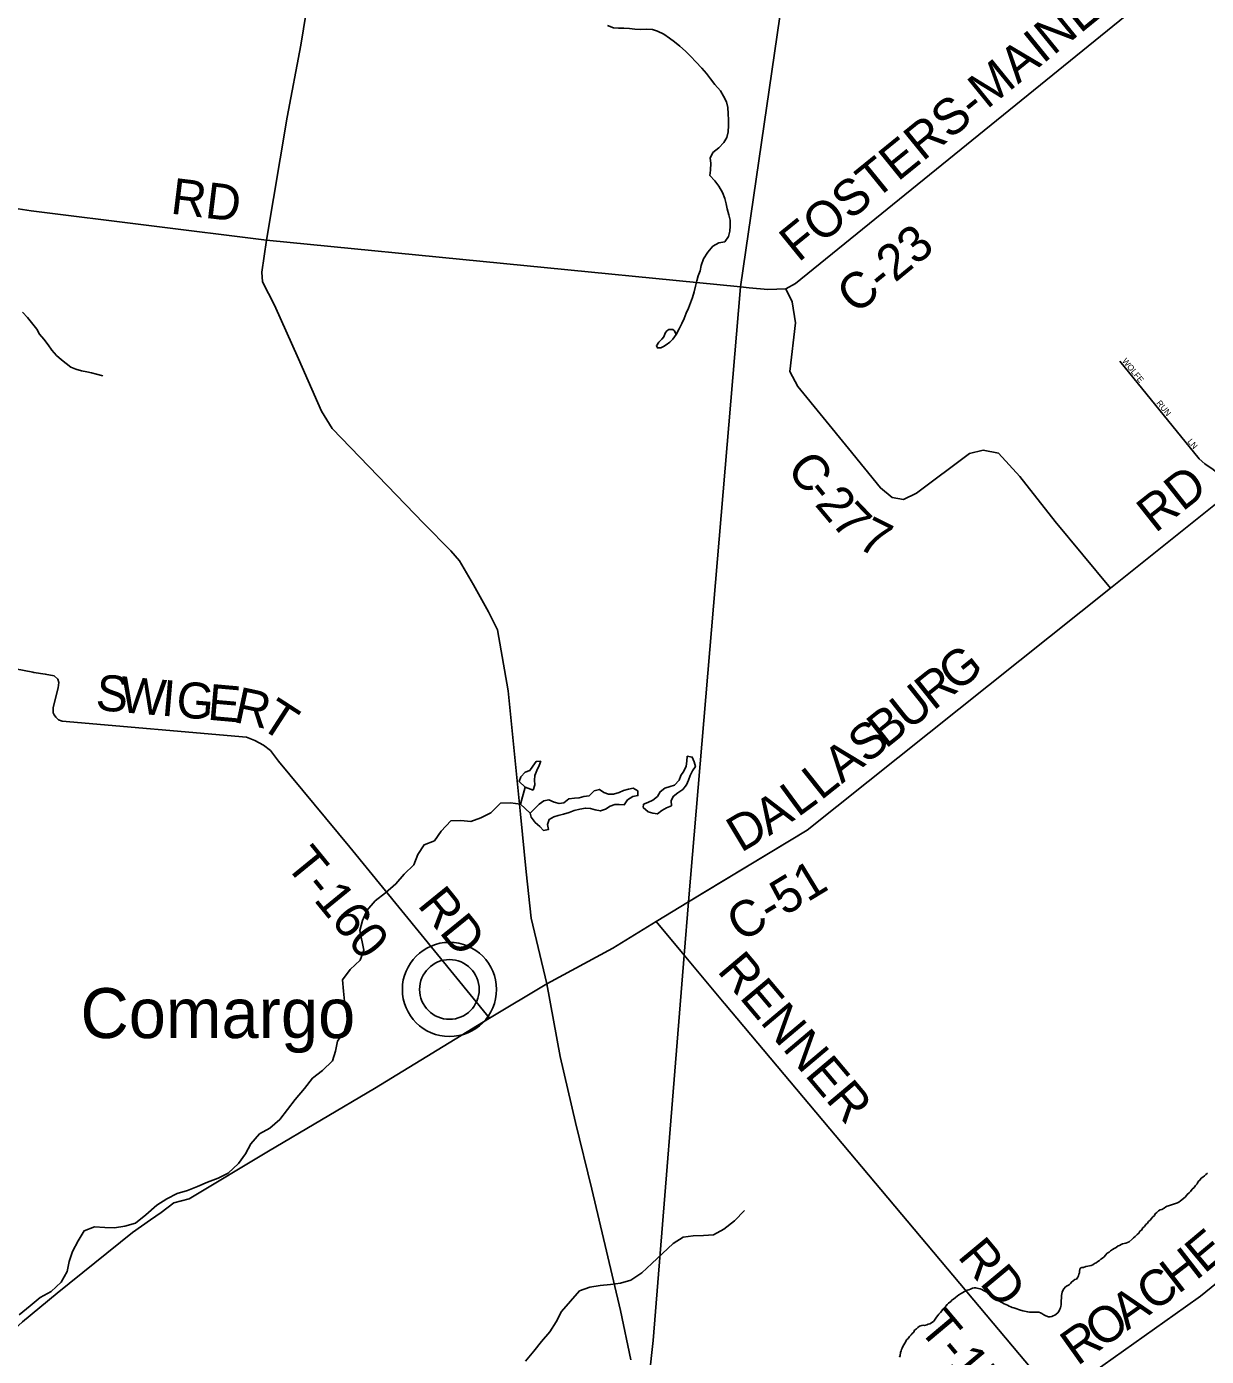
# Model space of a CAD drawing. Extents: x 1310247 to 1664935, y 284496 to 704931.
# Drawn here: x 1494077 to 1503927, y 471214 to 482316 of the extents above; entities that cross this region are included whole.
import ezdxf

# ---------------------------------------------------------------- set-up
doc = ezdxf.new("R2010")
doc.units = 0
for name, color, linetype in [('GM_P_State_Location', 7, 'Continuous'), ('GM_X_Adjacent_County', 7, 'Continuous'), ('GM_X_County_Road_Text', 7, 'Continuous'), ('GM_X_County_Subdivision_Text', 7, 'Continuous'), ('GM_X_Interstate_Route', 7, 'Continuous'), ('GM_X_Major_River_Text', 7, 'Continuous'), ('GM_X_Minor_River', 7, 'Continuous'), ('GM_X_Minor_River_Text', 7, 'Continuous'), ('GM_X_State_Location', 7, 'Continuous'), ('GM_X_Township_Road', 7, 'Continuous'), ('GM_X_Township_Subdivision', 7, 'Continuous'), ('GM_X_Unincorporated', 7, 'Continuous')]:
    doc.layers.add(name, color=color, linetype=linetype)

msp = doc.modelspace()

# ---------------------------------------------------------------- linework, layer by layer
at = {"layer": 'GM_X_Adjacent_County'}
for points in [[(1501158, 489169), (1501048, 487942), (1500794, 485565), (1500787, 485464), (1500758, 485043), (1500474, 483148), (1500038, 480143), (1499604, 475009), (1499568, 474564), (1499307, 471346), (1499009, 468642), (1498950, 468086), (1498801, 466649), (1498611, 464829), (1491561, 465550)], [(1504141, 478441), (1503126, 477628), (1500594, 475609), (1499604, 475009), (1500038, 480143), (1500474, 483148), (1500758, 485043), (1500787, 485464), (1500794, 485565), (1501048, 487942), (1501158, 489169)], [(1499009, 468642), (1499307, 471346), (1499568, 474564), (1499604, 475009), (1500594, 475609), (1503126, 477628), (1504141, 478441)]]:
    msp.add_lwpolyline(points, dxfattribs=at)
at = {"layer": 'GM_X_County_Road_Text'}
for points in [[(1500109, 480136), (1500264, 480122), (1500416, 480127), (1500497, 480171), (1504881, 483731), (1505019, 483831), (1505184, 483927), (1505332, 483996)], [(1496505, 483016), (1496367, 482160), (1496253, 481561), (1496081, 480533)], [(1490671, 482308), (1491360, 482028), (1491757, 481864), (1492009, 481758), (1492201, 481672), (1492295, 481628), (1492574, 481474), (1492785, 481358), (1493150, 481153), (1493429, 480999), (1493567, 480928), (1493648, 480888), (1493721, 480861), (1493792, 480838), (1493860, 480821), (1494006, 480795), (1494114, 480779), (1496081, 480533), (1500038, 480143), (1500109, 480136)], [(1499746, 475095), (1500594, 475609), (1503126, 477628), (1504141, 478441), (1504619, 478815), (1505439, 479464), (1506323, 480180), (1506720, 480487), (1506818, 480546), (1506906, 480558), (1507017, 480586), (1507401, 480856), (1507520, 480956), (1507577, 481140), (1507657, 481545)], [(1496081, 480533), (1496042, 480267), (1496047, 480185), (1496146, 479991), (1496347, 479543), (1496540, 479105), (1496627, 478961), (1497393, 478168), (1497619, 477941), (1497692, 477855), (1497809, 477656), (1497933, 477431), (1498009, 477280), (1498098, 476771), (1498199, 475741), (1498247, 475259), (1498290, 474873), (1498420, 474326), (1498532, 473717), (1498660, 473168), (1498795, 472612), (1498918, 472092), (1499035, 471597), (1499121, 471187)], [(1503126, 477628), (1502663, 478186), (1502369, 478560), (1502190, 478755), (1502063, 478779), (1501948, 478751), (1501507, 478421), (1501399, 478369), (1501304, 478385), (1501205, 478465), (1500938, 478795), (1500517, 479311), (1500450, 479438), (1500497, 479844), (1500469, 480019), (1500416, 480127)], [(1502890, 471016), (1503751, 471629), (1503878, 471716), (1504204, 471982), (1505334, 472950), (1508647, 475752), (1509141, 476183), (1509251, 476281), (1509537, 476696), (1509623, 476823), (1509670, 476876), (1509811, 476993), (1510142, 477234), (1510337, 477375), (1510508, 477513), (1513011, 479638)], [(1498420, 474326), (1498970, 474623), (1499334, 474845), (1499604, 475009), (1499746, 475095)]]:
    msp.add_lwpolyline(points, dxfattribs=at)
at = {"layer": 'GM_X_County_Subdivision_Text'}
for points in [[(1494130, 476926), (1493648, 477020), (1493497, 477052), (1493426, 477079), (1493091, 477314), (1492952, 477406), (1492894, 477452), (1492893, 477491), (1492891, 477593), (1492899, 477659), (1493429, 480999)], [(1497941, 474039), (1496776, 475467), (1496180, 476183), (1496112, 476272), (1496055, 476318), (1495983, 476355), (1495913, 476383), (1494375, 476518), (1494342, 476529), (1494320, 476551), (1494306, 476570), (1494299, 476588), (1494298, 476631), (1494341, 476797), (1494347, 476840), (1494338, 476869), (1494307, 476896), (1494233, 476911), (1494136, 476925), (1494130, 476926)], [(1499901, 474163), (1499568, 474564), (1499334, 474845)], [(1486709, 466029), (1488336, 466757), (1488341, 466759), (1489733, 467961), (1493527, 471047), (1493839, 471274), (1493902, 471343), (1493945, 471413), (1494043, 471503), (1494332, 471742), (1494962, 472248), (1495112, 472356), (1495201, 472415), (1495306, 472497), (1495433, 472530), (1496097, 472929), (1496981, 473452), (1497941, 474039), (1498420, 474326)], [(1502690, 470847), (1499903, 474161), (1499901, 474163)]]:
    msp.add_lwpolyline(points, dxfattribs=at)
at = {"layer": 'GM_X_Major_River_Text'}
msp.add_line((1497607, 474278), (1497607, 474278), dxfattribs=at)
at = {"layer": 'GM_X_Minor_River'}
for p, q in [((1498239, 475968), (1498305, 475943)), ((1499226, 475826), (1499225, 475796))]:
    msp.add_line(p, q, dxfattribs=at)
for points in [[(1499381, 479707), (1499356, 479683), (1499335, 479650), (1499343, 479634), (1499371, 479635), (1499395, 479646), (1499416, 479660), (1499446, 479683), (1499471, 479706), (1499500, 479746)], [(1499500, 479746), (1499485, 479776), (1499471, 479787), (1499439, 479787), (1499423, 479776), (1499408, 479756), (1499397, 479726), (1499381, 479707)], [(1498371, 476184), (1498331, 476181), (1498304, 476143), (1498277, 476106), (1498239, 476092), (1498204, 476053), (1498188, 476013), (1498239, 475968)], [(1498305, 475943), (1498320, 475985), (1498316, 476025), (1498321, 476065), (1498338, 476107), (1498356, 476147), (1498371, 476184)], [(1499225, 475796), (1499265, 475761), (1499305, 475751), (1499343, 475744), (1499381, 475773), (1499420, 475793), (1499460, 475812), (1499457, 475852), (1499476, 475890), (1499514, 475920), (1499555, 475947), (1499587, 475985), (1499604, 476026), (1499617, 476064), (1499636, 476102), (1499660, 476140), (1499649, 476178), (1499634, 476218), (1499593, 476225), (1499589, 476183), (1499584, 476143), (1499565, 476101), (1499539, 476064), (1499524, 476024), (1499487, 475984), (1499449, 475973), (1499406, 475959), (1499366, 475928), (1499345, 475890), (1499306, 475857), (1499264, 475839), (1499226, 475826)], [(1498391, 475604), (1498434, 475612), (1498426, 475656), (1498439, 475698), (1498478, 475718), (1498516, 475729), (1498560, 475740), (1498607, 475754), (1498649, 475771), (1498697, 475784), (1498742, 475792), (1498784, 475789), (1498824, 475778), (1498868, 475768), (1498910, 475783), (1498949, 475808), (1498987, 475822), (1499025, 475823), (1499067, 475820), (1499094, 475860), (1499138, 475890), (1499181, 475897), (1499181, 475935), (1499142, 475958), (1499101, 475950), (1499061, 475939), (1499023, 475921), (1498978, 475908), (1498936, 475907), (1498896, 475923), (1498859, 475948), (1498816, 475935), (1498773, 475895), (1498729, 475888), (1498689, 475879), (1498651, 475875), (1498605, 475870), (1498562, 475837), (1498522, 475831), (1498482, 475842), (1498438, 475861), (1498396, 475853), (1498357, 475826), (1498280, 475751)], [(1498280, 475751), (1498289, 475715), (1498324, 475672), (1498362, 475639), (1498391, 475604)]]:
    msp.add_lwpolyline(points, dxfattribs=at)
at = {"layer": 'GM_X_Minor_River_Text'}
for points in [[(1499500, 479746), (1499526, 479793), (1499547, 479837), (1499568, 479879), (1499583, 479923), (1499603, 479967), (1499620, 480010), (1499637, 480054), (1499650, 480102), (1499661, 480150), (1499673, 480194), (1499684, 480236), (1499699, 480278), (1499710, 480322), (1499727, 480378), (1499764, 480433), (1499805, 480483), (1499855, 480510), (1499906, 480519), (1499936, 480565), (1499949, 480609), (1499952, 480651), (1499951, 480701), (1499941, 480745), (1499926, 480796), (1499917, 480838), (1499905, 480880), (1499888, 480931), (1499855, 480983), (1499824, 481028), (1499782, 481073), (1499787, 481119), (1499788, 481175), (1499783, 481219), (1499805, 481265), (1499856, 481304), (1499899, 481349), (1499924, 481391), (1499935, 481439), (1499938, 481491), (1499938, 481537), (1499935, 481588), (1499930, 481640), (1499921, 481688), (1499895, 481735), (1499870, 481781), (1499823, 481832), (1499786, 481879), (1499752, 481925), (1499713, 481970), (1499664, 482023), (1499622, 482066), (1499579, 482111), (1499531, 482153), (1499486, 482188), (1499444, 482219), (1499396, 482254), (1499345, 482277), (1499301, 482291), (1499255, 482294), (1499200, 482291), (1499154, 482294), (1499110, 482300), (1499064, 482303), (1499018, 482302), (1498976, 482307), (1498928, 482325)], [(1494713, 479401), (1494661, 479416), (1494619, 479426), (1494581, 479433), (1494535, 479442), (1494489, 479457), (1494447, 479473), (1494408, 479504), (1494368, 479533), (1494327, 479571), (1494289, 479614), (1494258, 479659), (1494221, 479707), (1494185, 479748), (1494162, 479791), (1494130, 479833), (1494085, 479888), (1494042, 479933)], [(1498199, 475826), (1498239, 475968)], [(1498305, 475943), (1498239, 475968)], [(1498280, 475751), (1498199, 475826), (1498116, 475836), (1498034, 475833), (1497953, 475752), (1497868, 475711), (1497785, 475680), (1497703, 475688), (1497620, 475685), (1497537, 475600), (1497481, 475519), (1497396, 475486), (1497343, 475405), (1497311, 475317), (1497228, 475240), (1497160, 475159), (1497073, 475084), (1496987, 475017), (1496918, 474936), (1496880, 474853), (1496859, 474771), (1496892, 474606), (1496863, 474522), (1496779, 474445), (1496715, 474358), (1496722, 474264), (1496731, 474179), (1496747, 474097), (1496756, 474015), (1496730, 473931), (1496673, 473845), (1496657, 473764), (1496630, 473682), (1496548, 473601), (1496465, 473536), (1496397, 473451), (1496318, 473360), (1496254, 473277), (1496192, 473193), (1496109, 473121), (1496022, 473072), (1495950, 472989), (1495905, 472907), (1495847, 472824), (1495760, 472743), (1495677, 472702), (1495588, 472670), (1495505, 472633), (1495420, 472600), (1495335, 472575), (1495248, 472531), (1495165, 472478), (1495072, 472397), (1494986, 472326), (1494897, 472302), (1494811, 472289), (1494729, 472292), (1494643, 472296), (1494558, 472263), (1494508, 472178), (1494459, 472090), (1494431, 472006), (1494416, 471922), (1494366, 471835), (1494282, 471756), (1494191, 471705), (1494106, 471637), (1494016, 471562)], [(1503937, 472743), (1503923, 472733), (1503910, 472722), (1503896, 472712), (1503884, 472702), (1503872, 472686)], [(1503872, 472686), (1503859, 472674), (1503849, 472656), (1503837, 472642), (1503824, 472625), (1503808, 472611), (1503794, 472591), (1503784, 472579), (1503767, 472565), (1503753, 472548), (1503735, 472532), (1503710, 472512), (1503696, 472502), (1503684, 472497), (1503670, 472491), (1503627, 472477), (1503611, 472472), (1503599, 472468), (1503587, 472462), (1503573, 472452), (1503555, 472442), (1503542, 472437), (1503528, 472429), (1503514, 472417), (1503498, 472405), (1503492, 472391), (1503477, 472378), (1503467, 472366), (1503457, 472352), (1503443, 472340), (1503436, 472328), (1503422, 472316), (1503410, 472300), (1503395, 472287), (1503385, 472269), (1503371, 472259), (1503363, 472243), (1503348, 472231), (1503332, 472215), (1503318, 472204), (1503306, 472192), (1503281, 472172), (1503253, 472159), (1503241, 472157), (1503227, 472153), (1503215, 472149), (1503202, 472141), (1503190, 472137), (1503172, 472124), (1503156, 472114), (1503142, 472106), (1503127, 472096), (1503115, 472085), (1503097, 472075), (1503083, 472061), (1503072, 472047), (1503058, 472035), (1503046, 472025), (1503034, 472014), (1503020, 472006), (1503005, 471996), (1502993, 471990), (1502979, 471980), (1502965, 471973), (1502951, 471971), (1502937, 471969), (1502919, 471965), (1502900, 471956), (1502886, 471956), (1502874, 471950), (1502866, 471926), (1502866, 471912), (1502863, 471900), (1502859, 471888), (1502853, 471876), (1502841, 471860), (1502829, 471857), (1502814, 471845), (1502800, 471835), (1502792, 471823), (1502780, 471813), (1502763, 471803), (1502751, 471794), (1502737, 471778), (1502727, 471764), (1502722, 471752), (1502720, 471738), (1502718, 471722), (1502718, 471710), (1502716, 471698), (1502715, 471684), (1502713, 471670), (1502713, 471646), (1502712, 471634), (1502708, 471620), (1502704, 471608), (1502698, 471594), (1502685, 471578), (1502661, 471558), (1502647, 471553), (1502635, 471549)], [(1500070, 472432), (1499988, 472345), (1499899, 472276), (1499811, 472229), (1499727, 472223), (1499643, 472222), (1499558, 472211), (1499475, 472157), (1499386, 472074), (1499298, 471989), (1499212, 471912), (1499121, 471851), (1499034, 471825), (1498952, 471814), (1498866, 471807), (1498779, 471793), (1498694, 471762), (1498617, 471677), (1498543, 471590), (1498499, 471504), (1498446, 471421), (1498376, 471340), (1498311, 471259), (1498241, 471176)], [(1502635, 471549), (1502621, 471545), (1502609, 471545), (1502585, 471554), (1502569, 471562), (1502553, 471572), (1502541, 471578), (1502527, 471583), (1502451, 471584), (1502435, 471586), (1502423, 471588), (1502407, 471593), (1502393, 471595), (1502365, 471603), (1502335, 471614), (1502319, 471620), (1502305, 471624), (1502293, 471628), (1502279, 471635), (1502267, 471641), (1502239, 471653), (1502225, 471662), (1502208, 471670), (1502190, 471682), (1502174, 471692), (1502162, 471701), (1502144, 471711), (1502132, 471721), (1502116, 471732), (1502102, 471740), (1502089, 471754), (1502077, 471758), (1502065, 471766), (1502053, 471773), (1502037, 471779), (1502025, 471781), (1502011, 471785), (1501999, 471788), (1501987, 471786), (1501973, 471784), (1501957, 471776), (1501942, 471770), (1501930, 471767), (1501908, 471755), (1501894, 471749), (1501880, 471739), (1501861, 471728), (1501847, 471718), (1501831, 471706), (1501815, 471692), (1501803, 471686), (1501792, 471673), (1501774, 471659), (1501762, 471649), (1501750, 471635), (1501739, 471623), (1501725, 471609), (1501719, 471596), (1501706, 471582), (1501694, 471568), (1501684, 471556), (1501674, 471542), (1501657, 471518), (1501647, 471506), (1501617, 471487), (1501605, 471483), (1501592, 471477), (1501574, 471473), (1501562, 471474), (1501550, 471472), (1501532, 471468), (1501518, 471456), (1501506, 471445), (1501489, 471433), (1501483, 471417), (1501471, 471407), (1501461, 471395), (1501448, 471381), (1501436, 471365), (1501424, 471352), (1501416, 471338), (1501409, 471326), (1501393, 471298), (1501387, 471284), (1501380, 471272), (1501378, 471260), (1501374, 471246), (1501369, 471222), (1501365, 471208)]]:
    msp.add_lwpolyline(points, dxfattribs=at)
at = {"layer": 'GM_X_State_Location'}
msp.add_lwpolyline([(1504141, 478441), (1504101, 478492), (1504038, 478572), (1503982, 478620), (1503914, 478667), (1503867, 478707), (1503203, 479522)], dxfattribs=at)
at = {"layer": 'GM_X_Unincorporated'}
for radius in [393, 249]:
    msp.add_circle((1497607, 474278), radius, dxfattribs=at)

# ---------------------------------------------------------------- texts
at = {"layer": 'GM_P_State_Location'}
for s, rotation, p in [('WOLFE', 309.036, (1503220, 479523)), ('RUN', 309.8041, (1503506, 479171)), ('LN', 310.6039, (1503765, 478850))]:
    msp.add_text(s, height=50, rotation=rotation, dxfattribs=at).set_placement(p)
at = {"layer": 'GM_X_Interstate_Route'}
msp.add_text('Comargo', height=417, rotation=0, dxfattribs=at).set_placement((1494527, 473872))
at = {"layer": 'GM_X_Township_Road'}
for s, rotation, p in [('FOSTERS-MAINEVILLE', 39.0783, (1500520, 480343)), ('RD', 353.0589, (1495272, 480756)), ('C-23', 39.4105, (1501000, 479906)), ('C', 308.942, (1500413, 478618)), ('RD', 38.3509, (1503500, 478083)), ('-', 309.1612, (1500569, 478425)), ('2', 310.0293, (1500650, 478326)), ('7', 313.701, (1500783, 478168)), ('7', 333.4873, (1501001, 477968)), ('G', 38.5597, (1501840, 476753)), ('R', 38.5617, (1501647, 476600)), ('U', 38.5614, (1501440, 476435)), ('B', 38.5562, (1501248, 476282)), ('S', 38.5603, (1501089, 476155)), ('A', 38.5588, (1500883, 475991)), ('L', 38.4966, (1500707, 475851)), ('L', 36.3014, (1500516, 475711)), ('A', 32.3911, (1500275, 475556)), ('D', 30.8975, (1500041, 475416)), ('C-51', 31.3169, (1500043, 474667)), ('E', 39.9238, (1503910, 471900)), ('H', 37.7062, (1503691, 471730)), ('C', 35.6415, (1503482, 471580)), ('A', 35.4113, (1503265, 471426)), ('O', 35.4119, (1503050, 471273)), ('R', 35.4147, (1502849, 471130))]:
    msp.add_text(s, height=300, rotation=rotation, dxfattribs=at).set_placement(p)
at = {"layer": 'GM_X_Township_Subdivision'}
for s, rotation, p in [('S', 355.0714, (1494647, 476612)), ('W', 355.0752, (1494849, 476594)), ('I', 355.0762, (1495195, 476565)), ('G', 355.0727, (1495318, 476554)), ('E', 354.9064, (1495581, 476531)), ('R', 347.845, (1495795, 476513)), ('T', 327.1551, (1496009, 476472)), ('T-160', 309.2293, (1496228, 475319)), ('RD', 309.0451, (1497333, 474980)), ('RENNER', 310.1354, (1499835, 474431)), ('RD', 309.7425, (1501842, 472046)), ('T-172', 310.0221, (1501516, 471443))]:
    msp.add_text(s, height=300, rotation=rotation, dxfattribs=at).set_placement(p)

doc.saveas('drawing.dxf')
